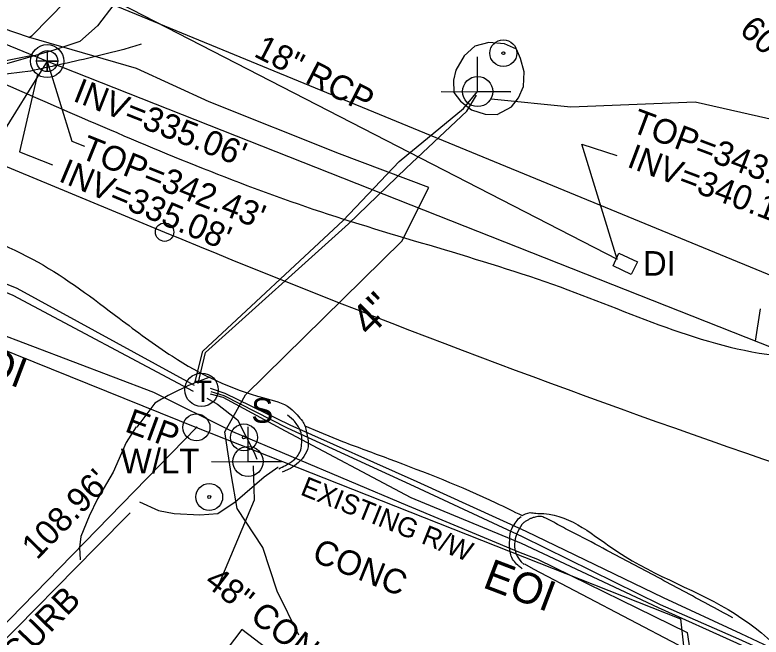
# Model space of a CAD drawing. Extents: x 2089016 to 2094354, y 862840 to 864725.
# Drawn here: x 2091423.3 to 2091544.5, y 863595 to 863696.1 of the extents above; entities that cross this region are included whole.
import ezdxf

# ---------------------------------------------------------------- set-up
doc = ezdxf.new("R2010")
doc.units = 0
for name, color, linetype in [('Exist Horizontal Alignment', 7, 'Continuous'), ('Exist Horizontal Alignment Station Label', 7, 'Continuous'), ('Exist Other Culture Area Outline Text', 7, 'Continuous'), ('Exist Other Culture Sign Text', 7, 'Continuous'), ('Exist Property Iron Pin Text', 7, 'Continuous'), ('Exist Property Line', 7, 'Continuous'), ('Exist Property Line Text', 7, 'Continuous'), ('Exist Right of Way Line', 7, 'Continuous'), ('Exist Right of Way Line Text', 7, 'Continuous'), ('Exist Roads Curbs', 7, 'Continuous'), ('Exist Roads Curbs Text', 7, 'Continuous'), ('Exist Roads EOP', 7, 'Continuous'), ('Exist Roads EOP Other', 7, 'Continuous'), ('Exist Roads EOP Other Text', 7, 'Continuous'), ('Exist Roads Soil', 7, 'Continuous'), ('Exist Structure Minor Drop Inlet', 7, 'Continuous'), ('Exist Structure Minor Drop Inlet Text', 7, 'Continuous'), ('Exist Structure Minor Drop Inlet Top Elevation', 7, 'Continuous'), ('Exist Structure Minor Pipes RCP 18 Inch', 7, 'Continuous'), ('Exist Structure Minor Pipes RCP 18 Inch Invert', 7, 'Continuous'), ('Exist Structure Minor Pipes RCP 18 Inch Leader', 7, 'Continuous'), ('Exist Structure Minor Pipes RCP 18 Inch Text', 7, 'Continuous'), ('Exist Utilities Gas UG Line SUE LOS B', 7, 'Continuous'), ('Exist Utilities Gas UG Line SUE LOS B Text', 7, 'Continuous'), ('Exist Utilities Power Joint Use Telephone Text', 7, 'Continuous'), ('Exist Utilities Power UG Cable SUE LOS B', 7, 'Continuous'), ('Exist Utilities Sanitary Sewer Manhole Leader', 7, 'Continuous'), ('Exist Utilities Sanitary Sewer Manhole Text', 7, 'Continuous'), ('Exist Utilities Sanitary Sewer UG Line', 7, 'Continuous'), ('Exist Utilities Sanitary Sewer UG Line Invert Elevation', 7, 'Continuous'), ('Exist Utilities Sanitary Sewer UG Line Leader', 7, 'Continuous'), ('Exist Utilities Telephone UG Cable SUE LOS B', 7, 'Continuous'), ('Exist Utilities Telephone UG FO SUE LOS B', 7, 'Continuous'), ('Exist Utilities Water UG Line SUE LOS B', 7, 'Continuous'), ('Exist Utilities Water UG Line SUE LOS B Text', 7, 'Continuous'), ('Exist Utilities Water UG Line SUE LOS C', 7, 'Continuous'), ('Prop Conc Curb and Gutter', 7, 'Continuous'), ('Prop Conc Driveway', 7, 'Continuous'), ('Prop Drainage Structure Pipe RCP 36in Class IV', 7, 'Continuous'), ('Prop Drainage Structure Pipe RCP 54in Class III', 7, 'Continuous'), ('Prop SS Fill Line', 7, 'Continuous'), ('R5707_NCDOT_FS_170814 - Exist Utilities Water UG Line SUE LOS B Text', 7, 'Continuous'), ('Raster_Level_0', 7, 'Continuous')]:
    doc.layers.add(name, color=color, linetype=linetype)

msp = doc.modelspace()

# ---------------------------------------------------------------- linework, layer by layer
at = {"layer": 'Exist Horizontal Alignment'}
msp.add_line((2091094.58, 863807.1), (2091447.57, 863660.79), dxfattribs=at)
msp.add_arc((2092098.48, 865231.24), 1700, 247.48718, 254.08997, dxfattribs=at)
at = {"layer": 'Exist Horizontal Alignment Station Label'}
msp.add_circle((2091447.57, 863660.79), 1.5, dxfattribs=at)
at = {"layer": 'Exist Property Line'}
msp.add_line((2091452.74, 863629.06), (2091376.77, 863550.94), dxfattribs=at)
at = {"layer": 'Exist Right of Way Line'}
for p, q in [((2091575.83, 863641.49), (2091407.15, 863710.96)), ((2091267.22, 863703.66), (2091452.74, 863629.06)), ((2091452.74, 863629.06), (2091531.4, 863597.96)), ((2091531.4, 863597.96), (2091534.53, 863570.46))]:
    msp.add_line(p, q, dxfattribs=at)
at = {"layer": 'Exist Roads Curbs'}
for p, q in [((2091468.5, 863630.23), (2091467.56, 863631.02)), ((2091505.5, 863607.19), (2091505.98, 863606.79)), ((2091505.5, 863607.19), (2091505.98, 863606.79))]:
    msp.add_line(p, q, dxfattribs=at)
for points in [[(2091443.47, 863616.97), (2091446.57, 863615.57), (2091449.1, 863615.06), (2091453.29, 863614.85), (2091456.24, 863615.08), (2091459.04, 863616.94), (2091463.74, 863620.99), (2091465.99, 863622.57), (2091466.01, 863622.59)], [(2091383.7, 863555.64), (2091405.5, 863578.08), (2091420.19, 863593.12), (2091436.47, 863609.56), (2091441.95, 863615.14)], [(2091506.04, 863606.89), (2091507.45, 863606.08), (2091531.01, 863593.71), (2091531.16, 863592.1), (2091533.32, 863572.69), (2091535.29, 863555.85), (2091536.04, 863548.12), (2091535.77, 863545.25), (2091535.25, 863543.2), (2091534, 863541.43), (2091521.05, 863529.14), (2091520.24, 863528.16), (2091519.85, 863525.4), (2091518.85, 863520.45), (2091519.25, 863518.04), (2091519.28, 863516.11), (2091519.9, 863514.25), (2091520.06, 863514.09)], [(2091476.78, 863583.45), (2091460.14, 863596.2), (2091444.26, 863575.3), (2091424.36, 863548.86), (2091460.04, 863521.56), (2091474.74, 863541.21)]]:
    msp.add_lwpolyline(points, dxfattribs=at)
for points in [[(2091466.15, 863622.34), (2091467.2, 863622.88), (2091468.54, 863623.75), (2091469.59, 863625.12), (2091469.84, 863626.28), (2091469.54, 863628.75), (2091468.5, 863630.23)], [(2091539.9, 863598.09), (2091535.9, 863600.26), (2091531.79, 863602.48), (2091527.67, 863604.69), (2091523.55, 863606.88), (2091519.43, 863609.07), (2091514.32, 863611.77), (2091511.75, 863613.1), (2091509.18, 863614.43), (2091508.81, 863614.55), (2091508.4, 863614.57), (2091507.99, 863614.52), (2091507.59, 863614.43), (2091507.12, 863614.27), (2091506.68, 863614.05), (2091506.26, 863613.8), (2091505.86, 863613.52), (2091505.61, 863613.28)], [(2091505.61, 863613.28), (2091504.79, 863611.73), (2091504.7, 863608.47), (2091505.5, 863607.19)], [(2091505.61, 863613.28), (2091504.79, 863611.73), (2091504.7, 863608.47), (2091505.5, 863607.19)]]:
    msp.add_spline(points, degree=3, dxfattribs=at)
at = {"layer": 'Exist Roads EOP'}
for points in [[(2091470.37, 863629.28), (2091472.7, 863628.34), (2091476.5, 863626.75)], [(2091505.67, 863614.72), (2091506.22, 863615.03), (2091506.95, 863615.21)]]:
    msp.add_lwpolyline(points, dxfattribs=at)
for points in [[(2090159.86, 864177.45), (2090180.67, 864168.73), (2090222.86, 864151.65), (2090264.39, 864134.6), (2090306, 864117.79), (2090347.24, 864101.05), (2090392.99, 864082.57), (2090433.2, 864065.09), (2090472.83, 864048.96), (2090514.73, 864032.43), (2090559.97, 864014.05), (2090601.37, 863997.19), (2090646.29, 863978.82), (2090688.95, 863961.27), (2090733.38, 863942.96), (2090770.05, 863927.33), (2090814.52, 863908.72), (2090858.91, 863891), (2090901.15, 863874.17), (2090939.87, 863858.28), (2090962.72, 863848.64), (2090997.54, 863834.72), (2091036.07, 863819.08), (2091075.6, 863802.48), (2091112.88, 863787.77), (2091153.64, 863770.65), (2091194.67, 863753.49), (2091234.07, 863737.23), (2091276.57, 863719.33), (2091296.56, 863710.75), (2091332.88, 863695.67), (2091370.71, 863680.05), (2091411.45, 863662.85), (2091427.01, 863655.9), (2091440.19, 863646.8), (2091448.83, 863640.62), (2091463.67, 863633.85), (2091467.99, 863632.17), (2091469.11, 863631.07), (2091469.97, 863630.04), (2091470.37, 863629.28)], [(2091458.63, 863915.3), (2091455.43, 863907.16), (2091438.17, 863872.89), (2091417.82, 863841.31), (2091394.13, 863810.14), (2091368.83, 863778.33), (2091355.6, 863760.48), (2091347.95, 863737.92), (2091353.05, 863717.6), (2091353.04, 863717.56), (2091357.07, 863712.82), (2091361.5, 863708.99), (2091398.61, 863693.57), (2091435.17, 863678.96), (2091472.88, 863664.14), (2091513.07, 863651.42), (2091550.28, 863640.44), (2091559.59, 863639.13), (2091561.17, 863638.35), (2091573.07, 863633.85), (2091588.61, 863630.02), (2091610.92, 863627.57), (2091621.33, 863629.04)], [(2091476.5, 863626.75), (2091484, 863623.96), (2091501.41, 863616.8), (2091505.67, 863614.72)], [(2091506.95, 863615.21), (2091507.91, 863615.1), (2091509.2, 863615.04), (2091521.21, 863608.82), (2091540.28, 863598.73), (2091554.58, 863583.61), (2091560.58, 863560.92)]]:
    msp.add_spline(points, degree=3, dxfattribs=at)
at = {"layer": 'Exist Roads EOP Other'}
for p, q in [((2091468, 863622.37), (2091466.68, 863621.75)), ((2091505.04, 863614.18), (2091505.52, 863614.59))]:
    msp.add_line(p, q, dxfattribs=at)
for points in [[(2091470.42, 863629.24), (2091470.6, 863628.24), (2091470.92, 863626.3), (2091469.3, 863623.32), (2091468, 863622.37)], [(2091505.68, 863606.06), (2091505.13, 863606.49), (2091503.9, 863608.11), (2091503.63, 863610.27), (2091503.84, 863612.22), (2091505.04, 863614.18)]]:
    msp.add_spline(points, degree=3, dxfattribs=at)
at = {"layer": 'Exist Roads Soil'}
for p, q in [((2091425.8, 863686.96), (2091419.34, 863686.2)), ((2091544.34, 863648.3), (2091543.53, 863643.05)), ((2091445.98, 863633), (2091443.07, 863629.07))]:
    msp.add_line(p, q, dxfattribs=at)
for points in [[(2091553.92, 863822.15), (2091537.83, 863815.06), (2091525.38, 863808.57), (2091513.97, 863801.89), (2091505.7, 863796.17), (2091495.8, 863788.31), (2091488.74, 863779.54), (2091480.29, 863769.21), (2091470.69, 863756.64), (2091464.15, 863746.03), (2091458.43, 863736.22), (2091453.87, 863726.55), (2091448.38, 863715.02), (2091443.48, 863704.91), (2091439.31, 863697.81), (2091436.67, 863694.32), (2091433.78, 863691.76), (2091429.59, 863690.39), (2091423.03, 863688.46), (2091417.2, 863686.85)], [(2091504.72, 863690.55), (2091502.82, 863691.41), (2091500.26, 863691.61), (2091497.98, 863691.02), (2091496.23, 863689.46), (2091494.9, 863687.1), (2091494.49, 863685.51), (2091494.57, 863683.51), (2091495.66, 863682.1), (2091497.45, 863680.66), (2091499.68, 863679.96), (2091501.61, 863679.89), (2091503.91, 863681.15), (2091505.06, 863682.64), (2091505.86, 863684.46), (2091506, 863686.85), (2091505.37, 863689.01), (2091504.72, 863690.55)], [(2091442.94, 863629.15), (2091441.33, 863626.59), (2091439.22, 863621.8), (2091436.66, 863617.43), (2091435.32, 863614.64), (2091433.97, 863611.33), (2091433.75, 863609.53), (2091433.84, 863607.5)]]:
    msp.add_lwpolyline(points, dxfattribs=at)
msp.add_ellipse((2091466.44, 863599.54), major_axis=(-38.87, -21.43), ratio=0.883314, start_param=4.528871, end_param=4.752092, dxfattribs=at)
msp.add_spline([(2091443.78, 863691.33), (2091440.92, 863690.49), (2091430.44, 863687.99), (2091425.8, 863686.96)], degree=3, dxfattribs=at)
at = {"layer": 'Exist Structure Minor Drop Inlet'}
msp.add_lwpolyline([(2091520.43, 863655.32), (2091521.38, 863657.36), (2091524.42, 863655.97), (2091523.37, 863653.92), (2091520.43, 863655.32)], dxfattribs=at)
at = {"layer": 'Exist Structure Minor Pipes RCP 18 Inch'}
msp.add_line((2091424.58, 863706.08), (2091521.1, 863656.41), dxfattribs=at)
at = {"layer": 'Exist Structure Minor Pipes RCP 18 Inch Leader'}
msp.add_lwpolyline([(2091521.1, 863656.41), (2091515.36, 863675.09), (2091521.07, 863673.25)], dxfattribs=at)
at = {"layer": 'Exist Utilities Gas UG Line SUE LOS B'}
for points in [[(2091490.48, 863668.06), (2091475.98, 863673.49), (2091454.79, 863681.95), (2091442.98, 863687.38), (2091425.45, 863692.47), (2091405.15, 863699.46), (2091382.16, 863707.91), (2091366.11, 863716.32), (2091358.01, 863723.36), (2091353.03, 863739.48), (2091355.82, 863753.41), (2091363.51, 863765.65), (2091372.76, 863777.97), (2091383.66, 863793.16), (2091402.96, 863818.49), (2091414.68, 863834.23), (2091432.96, 863863.02), (2091438.29, 863868.65), (2091446.78, 863880.55)], [(2091425.51, 863692.41), (2091426.03, 863692.75), (2091431.49, 863698.3), (2091442.15, 863708.65), (2091468.97, 863731.49), (2091485.65, 863753.17), (2091496.72, 863765.14)], [(2091469.39, 863595.27), (2091465.88, 863602.45), (2091463.54, 863609.54), (2091459.37, 863615.86), (2091458.45, 863621.19), (2091457.33, 863628.33), (2091460.72, 863634.34), (2091486.13, 863659.33), (2091490.48, 863668.06)]]:
    msp.add_lwpolyline(points, dxfattribs=at)
at = {"layer": 'Exist Utilities Power UG Cable SUE LOS B'}
for points in [[(2091500.62, 863682.45), (2091513.56, 863681.14), (2091533.78, 863681.96), (2091552.65, 863677.7), (2091571.28, 863674.16), (2091575.77, 863673.96), (2091577.38, 863674.3)], [(2091456.33, 863603.37), (2091462.2, 863617.3), (2091461.99, 863622.78)]]:
    msp.add_lwpolyline(points, dxfattribs=at)
at = {"layer": 'Exist Utilities Sanitary Sewer Manhole Leader'}
msp.add_lwpolyline([(2091428.49, 863688.59), (2091432.52, 863675.58), (2091434.54, 863674.76)], dxfattribs=at)
at = {"layer": 'Exist Utilities Sanitary Sewer UG Line'}
msp.add_line((2091428.49, 863688.59), (2091279.8, 863449.94), dxfattribs=at)
msp.add_lwpolyline([(2091320.59, 863732.95), (2091428.49, 863688.59), (2091601.08, 863620.34), (2091645.5, 863590), (2091742.61, 863559.6), (2091989.85, 863486.52)], dxfattribs=at)
at = {"layer": 'Exist Utilities Sanitary Sewer UG Line Leader'}
for points in [[(2091426.11, 863689.48), (2091418.52, 863687.98), (2091416.83, 863688.66)], [(2091426.91, 863686.49), (2091424.01, 863673.84), (2091429.37, 863671.72)]]:
    msp.add_lwpolyline(points, dxfattribs=at)
at = {"layer": 'Exist Utilities Telephone UG Cable SUE LOS B'}
for points in [[(2090934.74, 863856.23), (2090964.84, 863842.75), (2090987.76, 863834.15), (2091043.11, 863812.27), (2091091, 863792.3), (2091131.4, 863775.1), (2091155.21, 863766.39), (2091176.74, 863757.84), (2091191.31, 863751.61), (2091266.86, 863718.91), (2091298.17, 863704.86), (2091339.02, 863686.52), (2091363.38, 863675.93), (2091423.54, 863651.66), (2091452.39, 863635.89)], [(2091452.48, 863636.3), (2091453.76, 863641.45), (2091476.58, 863662.66), (2091485.68, 863672.29), (2091496.13, 863680.9), (2091498.39, 863683.66)], [(2091453.02, 863636.2), (2091454.23, 863641.21), (2091477.44, 863662.14), (2091486.84, 863671.17), (2091496.66, 863680.45), (2091498.23, 863683.05)], [(2091454.99, 863635.45), (2091457.34, 863634.62), (2091467.94, 863629.46), (2091488.57, 863620.26), (2091506.26, 863612.16), (2091528.56, 863601.4), (2091541.21, 863595.57), (2091553.17, 863589.94), (2091573.18, 863580.6), (2091596.59, 863570.44), (2091607.55, 863568.06), (2091618.49, 863563), (2091621.61, 863560.57), (2091622.37, 863558.05), (2091619.72, 863552.7)], [(2091455.06, 863634.88), (2091457.19, 863634.21), (2091467.51, 863628.96), (2091488.14, 863619.52), (2091505.67, 863611.33), (2091528.07, 863600.29), (2091540.83, 863594.66), (2091552.99, 863589.15), (2091573.13, 863579.97), (2091596.13, 863569.66), (2091606.07, 863565.77), (2091616.41, 863557.23), (2091619, 863554.32), (2091619.19, 863552.81)], [(2091454.96, 863634.5), (2091457.03, 863633.97), (2091467.15, 863628.47), (2091487.56, 863617.65), (2091505.48, 863610.21), (2091527.74, 863599.78), (2091540.47, 863594.03), (2091552.6, 863588.41), (2091572.7, 863579.22), (2091595.06, 863567.3), (2091603.68, 863560.49), (2091611.7, 863550.99), (2091613.1, 863548.2)]]:
    msp.add_lwpolyline(points, dxfattribs=at)
at = {"layer": 'Exist Utilities Telephone UG FO SUE LOS B'}
for points in [[(2090933.29, 863853.21), (2090963.92, 863840.33), (2090986.4, 863831.89), (2091041.8, 863809.24), (2091089.51, 863789.55), (2091129.72, 863772.2), (2091152.99, 863762.54), (2091174.85, 863753.67), (2091190.01, 863746.93), (2091265.47, 863715.56), (2091297.9, 863703.97), (2091338.77, 863685.7), (2091363.06, 863675.31), (2091422.89, 863650.56), (2091452.19, 863634.92)], [(2091454.42, 863633.82), (2091456.19, 863632.83), (2091459.41, 863630.26), (2091462.1, 863624.97), (2091462.55, 863623.89)]]:
    msp.add_lwpolyline(points, dxfattribs=at)
at = {"layer": 'Exist Utilities Water UG Line SUE LOS B'}
msp.add_lwpolyline([(2091384.7, 863657.97), (2091419.49, 863644.75), (2091445.79, 863634.79), (2091458.61, 863628.36), (2091487.01, 863616.38), (2091505.05, 863608.81), (2091508.14, 863607.62)], dxfattribs=at)
at = {"layer": 'Exist Utilities Water UG Line SUE LOS C'}
msp.add_lwpolyline([(2091508.14, 863607.62), (2091532.47, 863595.72), (2091538.84, 863553.43), (2091545.2, 863548.34)], dxfattribs=at)
at = {"layer": 'Prop Conc Curb and Gutter'}
for radius in [2.2, 0.0707]:
    msp.add_circle((2091452.74, 863629.06), radius, dxfattribs=at)
at = {"layer": 'Prop Conc Driveway'}
for radius in [2.18, 0.24]:
    msp.add_circle((2091460.47, 863627.43), radius, dxfattribs=at)
at = {"layer": 'Prop Drainage Structure Pipe RCP 36in Class IV'}
for centre, radius in [((2091502.61, 863689.88), 2.18), ((2091502.61, 863689.88), 0.24), ((2091454.82, 863617.74), 2.18), ((2091454.82, 863617.74), 0.24)]:
    msp.add_circle(centre, radius, dxfattribs=at)
at = {"layer": 'Prop Drainage Structure Pipe RCP 54in Class III'}
msp.add_circle((2091453.57, 863635.17), 2.72, dxfattribs=at)
at = {"layer": 'Prop SS Fill Line'}
for p, q in [((2091498.43, 863683.63), (2091498.43, 863683.63)), ((2091461.13, 863623.51), (2091461.13, 863623.51))]:
    msp.add_line(p, q, dxfattribs=at)
for points in [[(2091492.49, 863683.63), (2091503.83, 863683.6), (2091498.43, 863683.61), (2091498.43, 863689.26)], [(2091455.19, 863623.51), (2091466.53, 863623.47), (2091461.13, 863623.49), (2091461.13, 863629.13)]]:
    msp.add_lwpolyline(points, dxfattribs=at)
for centre in [(2091498.43, 863683.64), (2091461.13, 863623.51)]:
    msp.add_circle(centre, 2.45, dxfattribs=at)
at = {"layer": 'Raster_Level_0'}
msp.add_lwpolyline([(2091428.49, 863690.31), (2091428.49, 863686.88), (2091428.49, 863688.59), (2091430.2, 863688.59), (2091426.78, 863688.59)], dxfattribs=at)
for radius in [2.69, 1.71]:
    msp.add_circle((2091428.49, 863688.59), radius, dxfattribs=at)

# ---------------------------------------------------------------- texts
at = {"layer": 'Exist Other Culture Area Outline Text'}
msp.add_text('60" CONC', height=4, rotation=318.1648, dxfattribs=at).set_placement((2091540.78, 863693.34))
at = {"layer": 'Exist Other Culture Sign Text'}
msp.add_text('S', height=4, dxfattribs=at).set_placement((2091461.66, 863629.81))
at = {"layer": 'Exist Property Iron Pin Text'}
msp.add_text('EIP', height=4, rotation=339.8008, dxfattribs=at).set_placement((2091440.93, 863628.45))
at = {"layer": 'Exist Property Line Text'}
msp.add_text("108.96'", height=4, rotation=45.798, dxfattribs=at).set_placement((2091426.83, 863607.4))
at = {"layer": 'Exist Right of Way Line Text'}
msp.add_text('EXISTING R/W', height=3.2, rotation=338.0921, dxfattribs=at).set_placement((2091469.46, 863618.18))
at = {"layer": 'Exist Roads Curbs Text'}
for s, rotation, p in [('48" CONC', 322.5428, (2091453.84, 863603.55)), ('8" CONC CURB', 45.6651, (2091407.09, 863573.09))]:
    msp.add_text(s, height=4, rotation=rotation, dxfattribs=at).set_placement(p)
at = {"layer": 'Exist Roads EOP Other Text'}
msp.add_text(' CONC', height=4, rotation=338.11, dxfattribs=at).set_placement((2091469.93, 863607.97))
at = {"layer": 'Exist Structure Minor Drop Inlet Text'}
msp.add_text('DI', height=4, dxfattribs=at).set_placement((2091525.29, 863653.71))
at = {"layer": 'Exist Structure Minor Drop Inlet Top Elevation'}
msp.add_text("TOP=343.45'", height=4, rotation=339.3257, dxfattribs=at).set_placement((2091523.18, 863677.18))
at = {"layer": 'Exist Structure Minor Pipes RCP 18 Inch Invert'}
msp.add_text("INV=340.12'", height=4, rotation=339.3257, dxfattribs=at).set_placement((2091522.52, 863671.47))
at = {"layer": 'Exist Structure Minor Pipes RCP 18 Inch Text'}
msp.add_text('18" RCP', height=4, rotation=332.7697, dxfattribs=at).set_placement((2091461.89, 863689.46))
at = {"layer": 'Exist Utilities Gas UG Line SUE LOS B Text'}
msp.add_text('4"', height=5, rotation=44.5191, dxfattribs=at).set_placement((2091480.86, 863643.63))
at = {"layer": 'Exist Utilities Power Joint Use Telephone Text'}
msp.add_text('W/LT', height=4, dxfattribs=at).set_placement((2091440.45, 863621.6))
at = {"layer": 'Exist Utilities Sanitary Sewer Manhole Text'}
msp.add_text("TOP=342.43'", height=4, rotation=338.2014, dxfattribs=at).set_placement((2091433.65, 863672.92))
at = {"layer": 'Exist Utilities Sanitary Sewer UG Line Invert Elevation'}
for s, rotation, p in [("INV=335.06'", 338.4236, (2091432.5, 863682.18)), ("INV=335.08'", 337.2018, (2091430.17, 863669.14))]:
    msp.add_text(s, height=4, rotation=rotation, dxfattribs=at).set_placement(p)
at = {"layer": 'Exist Utilities Water UG Line SUE LOS B Text'}
msp.add_text('EOI', height=5, rotation=339.1875, dxfattribs=at).set_placement((2091499.07, 863603.11))
at = {"layer": 'Prop Drainage Structure Pipe RCP 54in Class III'}
msp.add_text('T', height=3.5, dxfattribs=at).set_placement((2091452.39, 863633.16))
at = {"layer": 'R5707_NCDOT_FS_170814 - Exist Utilities Water UG Line SUE LOS B Text'}
msp.add_text('12" DI', height=5, rotation=339.1875, dxfattribs=at).set_placement((2091406.84, 863641.89))

doc.saveas('drawing.dxf')
